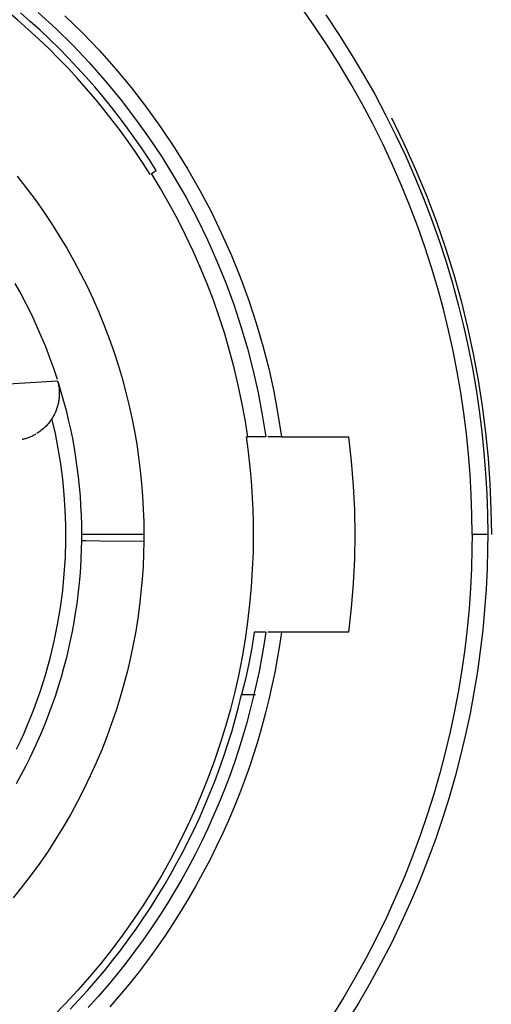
# Model space of a CAD drawing. Header units: millimetres. Extents: x -2637 to -1637, y 678 to 1678.
# Tile 267 of 348: x -2043 to -2037, y 1385 to 1398. Entities that reach past the tile are written whole.
import ezdxf

# ---------------------------------------------------------------- set-up
doc = ezdxf.new("R2010")
doc.units = ezdxf.units.MM
doc.layers.add('Make2D$B.SHOW mini', color=7, linetype='Continuous', true_color=0x000000)

msp = doc.modelspace()

# ---------------------------------------------------------------- linework, layer by layer
at = {"layer": 'Make2D$B.SHOW mini', "color": 18, "lineweight": -3, "true_color": 0x000000}
for points in [[(-2037.464, 1391.156), (-2037.467, 1391.41), (-2037.475, 1391.667), (-2037.489, 1391.925), (-2037.51, 1392.185), (-2037.536, 1392.447), (-2037.569, 1392.711), (-2037.608, 1392.975), (-2037.654, 1393.24), (-2037.706, 1393.507), (-2037.765, 1393.774), (-2037.831, 1394.041), (-2037.904, 1394.308), (-2037.983, 1394.575), (-2038.07, 1394.841), (-2038.164, 1395.107), (-2038.264, 1395.372), (-2038.372, 1395.636), (-2038.487, 1395.898), (-2038.608, 1396.158), (-2038.737, 1396.417), (-2038.873, 1396.673), (-2039.016, 1396.926), (-2039.165, 1397.177), (-2039.322, 1397.424), (-2039.485, 1397.668), (-2039.654, 1397.909)], [(-2041.589, 1395.766), (-2041.679, 1395.907), (-2041.773, 1396.048), (-2041.869, 1396.187), (-2041.969, 1396.325), (-2042.073, 1396.462), (-2042.179, 1396.598), (-2042.289, 1396.732), (-2042.402, 1396.865), (-2042.519, 1396.996), (-2042.639, 1397.126), (-2042.761, 1397.253), (-2042.887, 1397.379), (-2043.016, 1397.502), (-2043.149, 1397.624), (-2043.284, 1397.743), (-2043.422, 1397.86)], [(-2041.51, 1395.816), (-2041.598, 1395.955), (-2041.69, 1396.093), (-2041.784, 1396.229), (-2041.882, 1396.364), (-2041.982, 1396.498), (-2042.084, 1396.629), (-2042.19, 1396.759), (-2042.298, 1396.888), (-2042.408, 1397.014), (-2042.521, 1397.138), (-2042.637, 1397.26), (-2042.755, 1397.38), (-2042.875, 1397.498), (-2042.998, 1397.614), (-2043.123, 1397.727), (-2043.25, 1397.838)], [(-2043.02, 1397.841), (-2042.796, 1397.635), (-2042.579, 1397.422), (-2042.37, 1397.2), (-2042.167, 1396.972), (-2041.973, 1396.736), (-2041.786, 1396.494), (-2041.608, 1396.246), (-2041.439, 1395.993), (-2041.279, 1395.734), (-2041.128, 1395.47), (-2040.987, 1395.203), (-2040.855, 1394.931), (-2040.733, 1394.657), (-2040.62, 1394.379), (-2040.517, 1394.1), (-2040.425, 1393.819), (-2040.342, 1393.537), (-2040.269, 1393.254), (-2040.205, 1392.971), (-2040.151, 1392.688), (-2040.107, 1392.406)], [(-2042.679, 1397.8), (-2042.455, 1397.58), (-2042.238, 1397.352), (-2042.028, 1397.117), (-2041.827, 1396.874), (-2041.634, 1396.625), (-2041.45, 1396.369), (-2041.275, 1396.107), (-2041.11, 1395.84), (-2040.954, 1395.568), (-2040.808, 1395.292), (-2040.672, 1395.012), (-2040.546, 1394.729), (-2040.43, 1394.442), (-2040.325, 1394.154), (-2040.229, 1393.864), (-2040.144, 1393.573), (-2040.069, 1393.281), (-2040.005, 1392.989), (-2039.95, 1392.697), (-2039.905, 1392.406)], [(-2039.339, 1397.809), (-2039.171, 1397.56), (-2039.011, 1397.308), (-2038.857, 1397.052), (-2038.711, 1396.793), (-2038.571, 1396.531), (-2038.439, 1396.267), (-2038.314, 1396.001), (-2038.196, 1395.733), (-2038.085, 1395.464), (-2037.982, 1395.193), (-2037.886, 1394.922), (-2037.797, 1394.649), (-2037.716, 1394.376), (-2037.641, 1394.103), (-2037.573, 1393.83), (-2037.513, 1393.558), (-2037.459, 1393.286), (-2037.412, 1393.014), (-2037.372, 1392.744), (-2037.338, 1392.475), (-2037.311, 1392.208), (-2037.29, 1391.942), (-2037.275, 1391.678), (-2037.267, 1391.416), (-2037.264, 1391.156)], [(-2038.498, 1396.49), (-2038.337, 1396.162), (-2038.187, 1395.831), (-2038.049, 1395.497), (-2037.921, 1395.161), (-2037.804, 1394.824), (-2037.699, 1394.486), (-2037.604, 1394.147), (-2037.521, 1393.809), (-2037.448, 1393.471), (-2037.385, 1393.134), (-2037.333, 1392.798), (-2037.29, 1392.464), (-2037.258, 1392.133), (-2037.235, 1391.804), (-2037.222, 1391.478), (-2037.217, 1391.156)], [(-2041.571, 1395.778), (-2041.51, 1395.816)], [(-2040.336, 1392.406), (-2040.371, 1392.628), (-2040.412, 1392.849), (-2040.458, 1393.07), (-2040.511, 1393.29), (-2040.569, 1393.509), (-2040.633, 1393.726), (-2040.703, 1393.942), (-2040.778, 1394.156), (-2040.859, 1394.368), (-2040.945, 1394.578), (-2041.036, 1394.785), (-2041.133, 1394.99), (-2041.235, 1395.192), (-2041.342, 1395.39), (-2041.454, 1395.586), (-2041.571, 1395.778)], [(-2043.29, 1395.743), (-2043.174, 1395.596), (-2043.062, 1395.446), (-2042.954, 1395.293), (-2042.85, 1395.138), (-2042.751, 1394.981), (-2042.655, 1394.822), (-2042.565, 1394.661), (-2042.478, 1394.499), (-2042.396, 1394.335), (-2042.319, 1394.169), (-2042.246, 1394.003), (-2042.177, 1393.835), (-2042.113, 1393.667), (-2042.054, 1393.498), (-2041.999, 1393.329), (-2041.948, 1393.159), (-2041.902, 1392.99), (-2041.86, 1392.82), (-2041.822, 1392.65), (-2041.789, 1392.481), (-2041.76, 1392.313), (-2041.735, 1392.145), (-2041.714, 1391.978), (-2041.697, 1391.811), (-2041.684, 1391.646), (-2041.675, 1391.482), (-2041.669, 1391.319), (-2041.667, 1391.157)], [(-2043.319, 1394.372), (-2043.246, 1394.24), (-2043.176, 1394.107), (-2043.109, 1393.973), (-2043.046, 1393.837), (-2042.986, 1393.701), (-2042.93, 1393.563), (-2042.876, 1393.425), (-2042.826, 1393.286), (-2042.78, 1393.147)], [(-2043.548, 1393.079), (-2042.773, 1393.123)], [(-2042.773, 1393.123), (-2042.769, 1393.109), (-2042.765, 1393.095), (-2042.762, 1393.08), (-2042.76, 1393.066), (-2042.757, 1393.051), (-2042.755, 1393.037), (-2042.754, 1393.022), (-2042.752, 1393.007), (-2042.752, 1392.992), (-2042.751, 1392.978), (-2042.751, 1392.963), (-2042.751, 1392.948), (-2042.752, 1392.933), (-2042.753, 1392.918), (-2042.754, 1392.903), (-2042.756, 1392.888), (-2042.758, 1392.873), (-2042.76, 1392.859), (-2042.763, 1392.844), (-2042.766, 1392.83), (-2042.769, 1392.816), (-2042.773, 1392.802), (-2042.777, 1392.789), (-2042.781, 1392.775), (-2042.786, 1392.762), (-2042.79, 1392.749), (-2042.795, 1392.736), (-2042.801, 1392.724), (-2042.806, 1392.712), (-2042.812, 1392.7), (-2042.818, 1392.688), (-2042.824, 1392.677), (-2042.83, 1392.666), (-2042.836, 1392.655), (-2042.842, 1392.645), (-2042.849, 1392.635), (-2042.855, 1392.625), (-2042.862, 1392.615), (-2042.869, 1392.606), (-2042.875, 1392.597), (-2042.882, 1392.589), (-2042.889, 1392.58), (-2042.896, 1392.572), (-2042.903, 1392.564), (-2042.917, 1392.549), (-2042.931, 1392.535), (-2042.945, 1392.522), (-2042.959, 1392.509), (-2042.973, 1392.498), (-2042.986, 1392.487), (-2043, 1392.476), (-2043.014, 1392.467), (-2043.028, 1392.458), (-2043.041, 1392.449)], [(-2042.766, 1393.103), (-2042.73, 1392.985), (-2042.696, 1392.866), (-2042.665, 1392.747), (-2042.636, 1392.627), (-2042.609, 1392.506), (-2042.584, 1392.385), (-2042.562, 1392.263), (-2042.542, 1392.141), (-2042.525, 1392.018), (-2042.509, 1391.895), (-2042.497, 1391.772), (-2042.486, 1391.649), (-2042.478, 1391.526), (-2042.472, 1391.402), (-2042.468, 1391.279), (-2042.467, 1391.156)], [(-2042.668, 1391.081), (-2042.668, 1391.277), (-2042.675, 1391.474), (-2042.688, 1391.67), (-2042.707, 1391.866), (-2042.733, 1392.062), (-2042.764, 1392.256), (-2042.801, 1392.449), (-2042.845, 1392.641)], [(-2043.226, 1392.376), (-2043.215, 1392.379), (-2043.204, 1392.382), (-2043.192, 1392.385), (-2043.181, 1392.388), (-2043.17, 1392.391), (-2043.159, 1392.395), (-2043.148, 1392.399), (-2043.137, 1392.403), (-2043.126, 1392.407), (-2043.115, 1392.412), (-2043.104, 1392.416), (-2043.093, 1392.421), (-2043.082, 1392.427), (-2043.072, 1392.432), (-2043.061, 1392.438), (-2043.051, 1392.444)], [(-2040.358, 1392.406), (-2040.336, 1392.251), (-2040.318, 1392.095), (-2040.303, 1391.939), (-2040.29, 1391.783), (-2040.28, 1391.626), (-2040.273, 1391.469), (-2040.269, 1391.313), (-2040.267, 1391.156)], [(-2040.358, 1392.406), (-2040.342, 1392.406)], [(-2040.107, 1392.406), (-2040.336, 1392.406)], [(-2039.905, 1392.406), (-2040.079, 1392.406)], [(-2039.905, 1392.406), (-2039.046, 1392.406)], [(-2039.046, 1392.406), (-2039.011, 1392.095), (-2038.987, 1391.782), (-2038.972, 1391.469), (-2038.967, 1391.156)], [(-2040.267, 1391.156), (-2040.27, 1390.934), (-2040.279, 1390.712), (-2040.293, 1390.488), (-2040.313, 1390.264), (-2040.339, 1390.04), (-2040.371, 1389.815), (-2040.409, 1389.591), (-2040.453, 1389.367), (-2040.503, 1389.144), (-2040.559, 1388.921), (-2040.621, 1388.7), (-2040.689, 1388.48), (-2040.763, 1388.261), (-2040.843, 1388.044), (-2040.928, 1387.83), (-2041.019, 1387.617), (-2041.116, 1387.408), (-2041.219, 1387.2), (-2041.326, 1386.996), (-2041.439, 1386.795), (-2041.557, 1386.597), (-2041.68, 1386.403), (-2041.808, 1386.213), (-2041.941, 1386.026), (-2042.078, 1385.843), (-2042.219, 1385.665), (-2042.364, 1385.491), (-2042.514, 1385.322), (-2042.667, 1385.157), (-2042.823, 1384.996)], [(-2042.467, 1391.156), (-2042.468, 1391.078)], [(-2041.667, 1391.157), (-2042.467, 1391.156), (-2042.467, 1391.156)], [(-2041.667, 1391.157), (-2041.668, 1391.071)], [(-2038.967, 1391.156), (-2038.972, 1390.843), (-2038.987, 1390.53), (-2039.011, 1390.217), (-2039.046, 1389.906)], [(-2037.464, 1391.156), (-2037.465, 1390.977)], [(-2037.264, 1391.156), (-2037.464, 1391.156)], [(-2037.264, 1391.156), (-2037.265, 1390.974)], [(-2041.668, 1391.071), (-2041.671, 1390.91), (-2041.679, 1390.747), (-2041.69, 1390.583), (-2041.705, 1390.418), (-2041.724, 1390.252), (-2041.746, 1390.085), (-2041.773, 1389.917), (-2041.804, 1389.749), (-2041.84, 1389.58), (-2041.879, 1389.411), (-2041.923, 1389.242), (-2041.971, 1389.073), (-2042.024, 1388.904), (-2042.081, 1388.735), (-2042.142, 1388.567), (-2042.208, 1388.399), (-2042.279, 1388.233), (-2042.354, 1388.067), (-2042.433, 1387.903), (-2042.517, 1387.739), (-2042.605, 1387.578), (-2042.698, 1387.418), (-2042.795, 1387.26), (-2042.896, 1387.104), (-2043.001, 1386.95), (-2043.111, 1386.799), (-2043.225, 1386.65), (-2043.342, 1386.504)], [(-2042.468, 1391.078), (-2042.47, 1390.964), (-2042.475, 1390.849), (-2042.481, 1390.733), (-2042.49, 1390.618), (-2042.5, 1390.501), (-2042.513, 1390.384), (-2042.528, 1390.268), (-2042.546, 1390.15), (-2042.565, 1390.033), (-2042.587, 1389.916), (-2042.611, 1389.798), (-2042.637, 1389.681), (-2042.665, 1389.563), (-2042.696, 1389.446), (-2042.729, 1389.329), (-2042.765, 1389.212), (-2042.802, 1389.096), (-2042.842, 1388.98), (-2042.885, 1388.864), (-2042.929, 1388.749), (-2042.976, 1388.635), (-2043.025, 1388.521), (-2043.077, 1388.408), (-2043.13, 1388.296), (-2043.186, 1388.185), (-2043.244, 1388.074), (-2043.304, 1387.965)], [(-2043.299, 1388.407), (-2043.25, 1388.51), (-2043.203, 1388.614), (-2043.158, 1388.719), (-2043.115, 1388.824), (-2043.074, 1388.93), (-2043.035, 1389.036), (-2042.998, 1389.143), (-2042.963, 1389.25), (-2042.929, 1389.357), (-2042.898, 1389.465), (-2042.869, 1389.573), (-2042.842, 1389.681), (-2042.817, 1389.79), (-2042.794, 1389.898), (-2042.773, 1390.006), (-2042.737, 1390.223), (-2042.708, 1390.439), (-2042.687, 1390.654), (-2042.674, 1390.868), (-2042.668, 1391.081)], [(-2042.468, 1391.078), (-2042.468, 1391.078), (-2042.468, 1391.078), (-2042.468, 1391.078), (-2042.468, 1391.078), (-2042.467, 1391.078), (-2042.464, 1391.078), (-2042.454, 1391.078), (-2042.412, 1391.078), (-2042.233, 1391.077), (-2041.668, 1391.071)], [(-2037.465, 1390.977), (-2037.472, 1390.723), (-2037.484, 1390.467), (-2037.503, 1390.209), (-2037.527, 1389.949), (-2037.558, 1389.687), (-2037.595, 1389.425), (-2037.638, 1389.161), (-2037.688, 1388.896), (-2037.744, 1388.631), (-2037.807, 1388.365), (-2037.877, 1388.099), (-2037.954, 1387.833), (-2038.038, 1387.567), (-2038.129, 1387.302), (-2038.226, 1387.037), (-2038.331, 1386.774), (-2038.443, 1386.512), (-2038.562, 1386.252), (-2038.687, 1385.993), (-2038.82, 1385.737), (-2038.96, 1385.483), (-2039.106, 1385.232), (-2039.26, 1384.984)], [(-2037.265, 1390.974), (-2037.272, 1390.717), (-2037.285, 1390.457), (-2037.303, 1390.195), (-2037.328, 1389.932), (-2037.359, 1389.667), (-2037.396, 1389.401), (-2037.44, 1389.134), (-2037.49, 1388.866), (-2037.547, 1388.597), (-2037.611, 1388.328), (-2037.681, 1388.058), (-2037.759, 1387.789), (-2037.843, 1387.519), (-2037.934, 1387.251), (-2038.033, 1386.983), (-2038.139, 1386.716), (-2038.251, 1386.451), (-2038.371, 1386.187), (-2038.498, 1385.925), (-2038.632, 1385.666), (-2038.772, 1385.408), (-2038.92, 1385.154), (-2039.075, 1384.902)], [(-2040.107, 1389.906), (-2040.132, 1389.739), (-2040.161, 1389.572), (-2040.193, 1389.404), (-2040.228, 1389.236), (-2040.266, 1389.068), (-2040.309, 1388.899), (-2040.354, 1388.731), (-2040.403, 1388.562), (-2040.456, 1388.394), (-2040.513, 1388.226), (-2040.573, 1388.059), (-2040.636, 1387.892), (-2040.703, 1387.725), (-2040.774, 1387.559), (-2040.848, 1387.394), (-2040.926, 1387.23), (-2041.008, 1387.068), (-2041.093, 1386.906), (-2041.182, 1386.745), (-2041.274, 1386.587), (-2041.37, 1386.429), (-2041.469, 1386.273), (-2041.572, 1386.119), (-2041.678, 1385.967), (-2041.787, 1385.817), (-2041.9, 1385.668), (-2042.015, 1385.522), (-2042.134, 1385.379), (-2042.256, 1385.237), (-2042.381, 1385.099)], [(-2039.905, 1389.906), (-2039.93, 1389.735), (-2039.959, 1389.563), (-2039.991, 1389.391), (-2040.027, 1389.218), (-2040.066, 1389.045), (-2040.109, 1388.872), (-2040.156, 1388.699), (-2040.206, 1388.526), (-2040.259, 1388.353), (-2040.317, 1388.18), (-2040.378, 1388.008), (-2040.443, 1387.836), (-2040.512, 1387.665), (-2040.584, 1387.495), (-2040.66, 1387.325), (-2040.74, 1387.156), (-2040.824, 1386.989), (-2040.911, 1386.823), (-2041.002, 1386.658), (-2041.096, 1386.494), (-2041.194, 1386.332), (-2041.296, 1386.172), (-2041.401, 1386.014), (-2041.51, 1385.857), (-2041.622, 1385.703), (-2041.738, 1385.55), (-2041.857, 1385.4), (-2041.979, 1385.253), (-2042.104, 1385.107)], [(-2040.254, 1389.906), (-2040.287, 1389.705), (-2040.325, 1389.505), (-2040.368, 1389.305), (-2040.416, 1389.106)], [(-2040.107, 1389.906), (-2040.254, 1389.906)], [(-2039.905, 1389.906), (-2040.08, 1389.906)], [(-2039.046, 1389.906), (-2039.905, 1389.906)], [(-2042.612, 1385.077), (-2042.5, 1385.198), (-2042.389, 1385.32), (-2042.28, 1385.445), (-2042.174, 1385.572), (-2042.07, 1385.701), (-2041.968, 1385.832), (-2041.868, 1385.966), (-2041.771, 1386.101), (-2041.677, 1386.238), (-2041.585, 1386.378), (-2041.496, 1386.518), (-2041.409, 1386.661), (-2041.325, 1386.805), (-2041.244, 1386.951), (-2041.166, 1387.098), (-2041.09, 1387.247), (-2041.017, 1387.397), (-2040.948, 1387.548), (-2040.881, 1387.7), (-2040.817, 1387.853), (-2040.756, 1388.007), (-2040.699, 1388.162), (-2040.644, 1388.318), (-2040.592, 1388.475), (-2040.543, 1388.632), (-2040.498, 1388.789), (-2040.455, 1388.948), (-2040.416, 1389.106)], [(-2040.416, 1389.106), (-2040.238, 1389.106)]]:
    msp.add_lwpolyline(points, dxfattribs=at)

doc.saveas('drawing.dxf')
